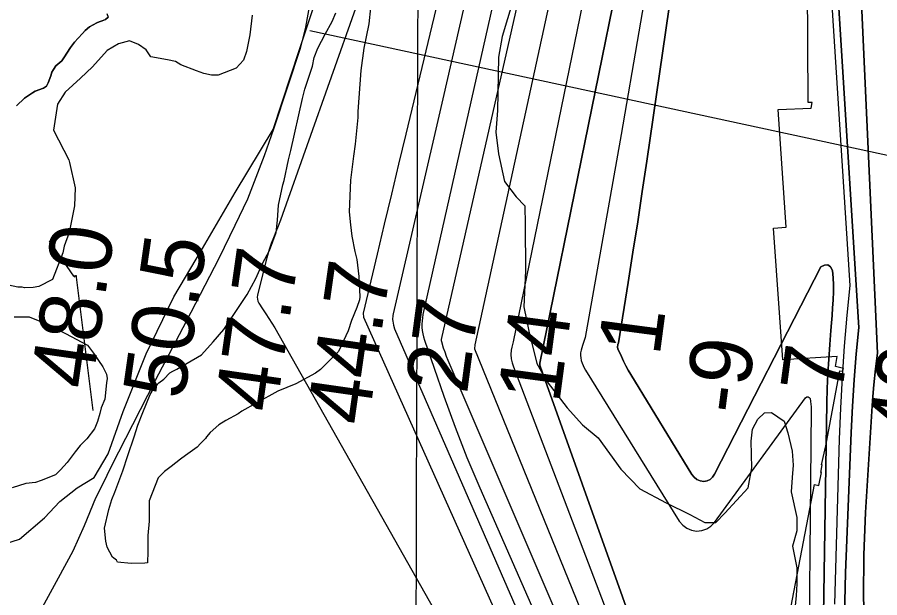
# Model space of a CAD drawing. Extents: x 3161665 to 3199565, y 885729 to 911164.
# Drawn here: x 3175931 to 3176859, y 902309 to 902934 of the extents above; entities that cross this region are included whole.
import ezdxf

# ---------------------------------------------------------------- set-up
doc = ezdxf.new("R2010")
doc.units = 0
for name, color, linetype in [('V-GRID-MAJR', 7, 'Continuous'), ('V-RIVR-EDGE', 7, 'Continuous'), ('V-RIVR-RANG', 7, 'Continuous'), ('V-ROAD-CNTR', 7, 'Continuous'), ('V-RRAP-RVMT', 7, 'Continuous'), ('V-SITE-VEGE', 7, 'Continuous'), ('V-TOPO-DPTH', 7, 'Continuous'), ('V-TOPO-MAJR', 7, 'Continuous'), ('V-TOPO-MINR', 7, 'Continuous'), ('V-TOPO-SHOR', 7, 'Continuous'), ('V-TOPO-WATR', 7, 'Continuous')]:
    doc.layers.add(name, color=color, linetype=linetype)

msp = doc.modelspace()

# ---------------------------------------------------------------- linework, layer by layer
at = {"layer": 'V-GRID-MAJR'}
msp.add_spline([(3176327.96, 891166.6), (3176345.58, 897226.3), (3176363.22, 903289.08), (3176380.86, 909351.9), (3176380.87, 909354.94)], degree=3, dxfattribs=at)
at = {"layer": 'V-RIVR-EDGE'}
for points in [[(3176464.52, 902951.54), (3176452.98, 902913.41), (3176449.11, 902891.01), (3176448.02, 902833.79), (3176446.05, 902810.43), (3176448.85, 902787.05), (3176455.46, 902757.47), (3176467.81, 902740.75), (3176477.33, 902731.19), (3176477.76, 902711.16), (3176478.11, 902661.09)], [(3176478.11, 902661.09), (3176476.11, 902622.46), (3176481.76, 902596.22), (3176490.26, 902561.39), (3176501.18, 902541.81), (3176523.05, 902513.62), (3176539.22, 902495.46), (3176556.35, 902481.59), (3176580.59, 902447.67), (3176601.04, 902426.64), (3176629.61, 902411.31), (3176654.86, 902398.84), (3176671.05, 902390.22), (3176682.97, 902390.19), (3176692.53, 902400.18), (3176717.88, 902427.78), (3176721.74, 902449.23), (3176720.86, 902477.84), (3176722.32, 902490.71), (3176728.07, 902501.67), (3176735.24, 902508.33), (3176742.87, 902508.78), (3176756.68, 902499.21), (3176760.46, 902486.8), (3176765.19, 902467.24), (3176766.1, 902451.98), (3176765.11, 902438.63), (3176764.12, 902423.37), (3176770.25, 902395.7), (3176770.22, 902381.39), (3176765.41, 902364.71), (3176770.12, 902341.33), (3176770.08, 902324.17), (3176769.57, 902311.29), (3176767.12, 902286.98)]]:
    msp.add_lwpolyline(points, dxfattribs=at)
at = {"layer": 'V-RIVR-RANG'}
msp.add_line((3176245.93, 902919.81), (3177399.43, 902671.11), dxfattribs=at)
at = {"layer": 'V-ROAD-CNTR'}
for points in [[(3175904.33, 902363.43), (3175933.05, 902372.4), (3175960.05, 902395.42), (3175976.74, 902412.92), (3175995.26, 902427.69), (3176013.74, 902438.69), (3176028.73, 902464.32), (3176044.77, 902509.59), (3176069.59, 902571.8), (3176099.46, 902633.25), (3176130.31, 902685.28), (3176165.36, 902745.47), (3176206.41, 902813.21), (3176234.81, 902899.52), (3176253.24, 902955.67), (3176280.92, 903040.71), (3176301.41, 903126.46), (3176320.34, 903204.24), (3176337.19, 903273.94), (3176363.77, 903362.97), (3176392.4, 903428.92), (3176406.42, 903463.96)], [(3176246.91, 902955.85), (3176240.97, 902923.48), (3176235.25, 902900.59), (3176222.16, 902860.12), (3176206.55, 902813.63), (3176196.68, 902784.96), (3176178.53, 902738.46), (3176164.95, 902710.01), (3176147.93, 902674.61), (3176112.72, 902606.59), (3176079.36, 902542.97), (3176054.73, 902495.3), (3176032.42, 902451.11), (3176022.12, 902430.42)], [(3176022.12, 902430.42), (3176015.16, 902416.41), (3176002.98, 902386.57), (3175990.64, 902359.56), (3175974.83, 902330.33), (3175951.12, 902287.06), (3175932.94, 902253.28), (3175912.67, 902225.04), (3175900.45, 902211.61), (3175880.37, 902199.32), (3175861.67, 902189.8), (3175840.21, 902177.96)]]:
    msp.add_lwpolyline(points, dxfattribs=at)
at = {"layer": 'V-RRAP-RVMT'}
for points in [[(3176755.27, 902565.42), (3176744.98, 902706.96), (3176758.63, 902708.27), (3176750.14, 902834.71), (3176785.72, 902836.36), (3176786.6, 902842.41), (3176782.49, 902842.27), (3176781.84, 902969.27)], [(3176813.53, 902568.9), (3176755.27, 902565.42)], [(3176760.66, 902281.69), (3176789.38, 902431.32), (3176793.72, 902430.12), (3176796.78, 902444.1), (3176796.05, 902444.25), (3176797.57, 902452.33), (3176796.8, 902452.53), (3176801.4, 902472.71), (3176816.62, 902553.68), (3176819.72, 902553.05), (3176820.39, 902555.97), (3176811.7, 902558.27), (3176813.53, 902568.9)]]:
    msp.add_lwpolyline(points, dxfattribs=at)
at = {"layer": 'V-SITE-VEGE'}
for p, q in [((3176183.81, 902936.52), (3176181.05, 902915.23)), ((3176008.49, 902923.66), (3176016.33, 902928.07)), ((3176016.33, 902928.07), (3176019.1, 902929.23)), ((3176019.1, 902929.23), (3176022.11, 902930.16)), ((3176022.11, 902930.16), (3176025.8, 902931.79)), ((3176025.8, 902931.79), (3176028.57, 902934.1)), ((3176001.11, 902916.48), (3176003.87, 902919.72)), ((3176003.87, 902919.72), (3176008.49, 902923.66)), ((3175992.58, 902907.45), (3175996.27, 902911.62)), ((3175996.27, 902911.62), (3176001.11, 902916.48)), ((3176051.5, 902908.87), (3176039.96, 902905.57)), ((3176061.38, 902904.75), (3176051.5, 902908.87)), ((3176181.05, 902915.23), (3176177.75, 902897.2)), ((3175980.83, 902890.32), (3175987.97, 902901.66)), ((3175987.97, 902901.66), (3175992.58, 902907.45)), ((3176039.96, 902905.57), (3176027.6, 902898.15)), ((3176069.62, 902898.98), (3176061.38, 902904.75)), ((3175978.75, 902887.31), (3175980.83, 902890.32)), ((3176027.6, 902898.15), (3176011.95, 902880.84)), ((3176074.57, 902891.56), (3176069.62, 902898.98)), ((3176092.69, 902888.26), (3176074.57, 902891.56)), ((3176177.75, 902897.2), (3176174.44, 902887.85)), ((3175969.76, 902878.05), (3175972.3, 902881.75)), ((3175972.3, 902881.75), (3175978.75, 902887.31)), ((3176011.95, 902880.84), (3175998.76, 902868.47)), ((3176101.03, 902886.35), (3176092.69, 902888.26)), ((3176107.04, 902883.03), (3176101.03, 902886.35)), ((3176123.74, 902876.39), (3176107.04, 902883.03)), ((3176174.44, 902887.85), (3176166.45, 902879.16)), ((3175967.01, 902871.11), (3175968.15, 902875.04)), ((3175968.15, 902875.04), (3175969.76, 902878.05)), ((3176131.76, 902873.74), (3176123.74, 902876.39)), ((3176139.77, 902871.75), (3176131.76, 902873.74)), ((3176144.34, 902871.77), (3176139.77, 902871.75)), ((3176147.11, 902871.77), (3176144.34, 902871.77)), ((3176166.45, 902879.16), (3176147.11, 902871.77)), ((3175962.41, 902860), (3175964.02, 902863.48)), ((3175964.02, 902863.48), (3175967.01, 902871.11)), ((3175998.76, 902868.47), (3175982.29, 902853.64)), ((3175947.17, 902852.81), (3175950.17, 902854.43)), ((3175950.17, 902854.43), (3175959.18, 902857.69)), ((3175959.18, 902857.69), (3175962.41, 902860)), ((3175982.29, 902853.64), (3175974.04, 902840.45)), ((3175929.87, 902838.67), (3175938.64, 902847.01)), ((3175938.64, 902847.01), (3175947.17, 902852.81)), ((3175974.04, 902840.45), (3175969.71, 902812.64)), ((3175969.71, 902812.64), (3175986.47, 902780.65)), ((3175986.47, 902780.65), (3175987.07, 902777.93)), ((3175987.07, 902777.93), (3175993.21, 902750.63)), ((3175993.21, 902750.63), (3175992.58, 902731.27)), ((3175992.58, 902731.27), (3175986.64, 902702.56)), ((3175986.64, 902702.56), (3175981.33, 902687.86)), ((3175981.33, 902687.86), (3175980.01, 902680.52)), ((3175980.01, 902680.52), (3175968.73, 902651.79)), ((3175968.73, 902651.79), (3175954.06, 902644.42)), ((3175931.37, 902643.7), (3175921.36, 902645.68)), ((3175936.05, 902643.71), (3175931.37, 902643.7)), ((3175938.72, 902643.05), (3175936.05, 902643.71)), ((3175948.06, 902643.07), (3175938.72, 902643.05)), ((3175954.06, 902644.42), (3175948.06, 902643.07))]:
    msp.add_line(p, q, dxfattribs=at)
for points in [[(3176311.14, 902944.22), (3176309.17, 902926.86), (3176303.89, 902900.82), (3176300.61, 902876.78), (3176297.37, 902832.73), (3176297.39, 902826.05), (3176294.78, 902797.35), (3176292.8, 902784.66), (3176289.52, 902758.63), (3176288.26, 902724.58), (3176289.63, 902710.57), (3176290.99, 902698.56), (3176294.37, 902681.88), (3176296.39, 902673.21), (3176298.43, 902655.19), (3176299.81, 902633.17), (3176299.15, 902629.83), (3176296.5, 902621.82), (3176290.53, 902607.79), (3176287.21, 902596.44), (3176276.58, 902574.39), (3176257.27, 902554.99), (3176251.94, 902550.97), (3176230.61, 902539.58), (3176211.27, 902531.53), (3176187.94, 902518.8), (3176172.61, 902510.08), (3176168.61, 902507.41), (3176155.28, 902500.04), (3176147.95, 902495.35), (3176138.62, 902487.32), (3176134.63, 902482.64), (3176133.3, 902480.63), (3176127.97, 902475.28), (3176124.64, 902471.27), (3176111.98, 902462.56), (3176106.65, 902458.55), (3176096.65, 902450.51), (3176089.33, 902445.16), (3176082.67, 902438.47), (3176072.71, 902413.76), (3176072.76, 902391.73), (3176071.46, 902376.38), (3176071.5, 902359.02), (3176070.86, 902347.01), (3176068.19, 902346.34), (3176053.51, 902346.3), (3176038.82, 902347.6), (3176037.48, 902349.6), (3176033.47, 902352.93), (3176027.44, 902363.6), (3176026.09, 902370.27), (3176024.72, 902384.28), (3176029.35, 902404.31), (3176032.66, 902415), (3176035.98, 902423.02), (3176044.61, 902445.73), (3176049.91, 902462.43), (3176056.54, 902482.46), (3176060.52, 902495.15), (3176065.83, 902508.51)], [(3176129.09, 902570.72), (3176141.74, 902584.77), (3176153.06, 902598.14), (3176178.34, 902635.57), (3176187.65, 902652.95), (3176194.95, 902668.98), (3176202.26, 902683.01), (3176209.56, 902702.38), (3176210.86, 902715.73), (3176212.16, 902731.76), (3176216.79, 902753.79), (3176218.11, 902758.47), (3176222.73, 902780.5), (3176225.38, 902790.52), (3176237.94, 902846.61), (3176240.58, 902856.63), (3176243.9, 902867.31), (3176248.54, 902881.34), (3176250.52, 902890.69), (3176254.5, 902900.71), (3176262.48, 902916.08), (3176269.79, 902929.44), (3176273.77, 902938.79)], [(3175927.44, 902611.66), (3175943.46, 902611.69), (3175956.82, 902606.38), (3175970.18, 902599.74), (3175982.88, 902593.76), (3176006.26, 902581.13), (3176012.96, 902572.47), (3176023, 902557.81), (3176027.02, 902549.81), (3176027.7, 902545.14), (3176027.04, 902540.46), (3176025.08, 902523.11), (3176021.1, 902513.75), (3176019.77, 902507.74), (3176017.12, 902499.06), (3176015.13, 902493.72), (3176013.8, 902491.04), (3176005.82, 902480.35), (3175998.49, 902472.99), (3175993.17, 902466.3), (3175984.52, 902454.94), (3175977.19, 902446.91), (3175971.87, 902441.57), (3175956.53, 902435.52), (3175950.53, 902433.51), (3175939.85, 902432.15), (3175925.18, 902427.44)], [(3176065.83, 902508.51), (3176073.79, 902527.89), (3176078.45, 902535.91), (3176080.44, 902537.25), (3176083.11, 902540.59), (3176088.44, 902544.6), (3176095.1, 902551.29), (3176098.43, 902553.3), (3176102.43, 902555.31), (3176129.09, 902570.72)]]:
    msp.add_lwpolyline(points, dxfattribs=at)
at = {"layer": 'V-TOPO-DPTH'}
for points in [[(3176707.95, 903933.96), (3176702.97, 903905.47), (3176693.49, 903852.47), (3176691.29, 903840.21), (3176689.1, 903827.94), (3176686.91, 903815.67), (3176684.71, 903803.4), (3176682.21, 903789.35), (3176681.27, 903784.1), (3176680.33, 903778.86), (3176679.39, 903773.62), (3176678.45, 903768.38), (3176672.09, 903732.99), (3176667.85, 903710.07), (3176663.48, 903687.18), (3176658.89, 903664.34), (3176654.16, 903641.52), (3176423.39, 902581.54), (3176423.12, 902577.37), (3176703.87, 901887.15)], [(3176761.64, 901808.77), (3176493.93, 902558.68), (3176493.46, 902559.75), (3176493.55, 902561.66), (3176590.49, 903037.25), (3176613.25, 903158.66), (3176635.49, 903280.17), (3176656.96, 903401.81), (3176677.93, 903523.55), (3176710.95, 903718.98), (3176715.06, 903743.06), (3176719.21, 903767.14), (3176723.42, 903791.2), (3176727.68, 903815.26), (3176740.13, 903884.99), (3176749, 903934.76)], [(3176761.64, 901808.77), (3176493.93, 902558.68), (3176493.46, 902559.75), (3176493.55, 902561.66), (3176590.49, 903037.25), (3176613.25, 903158.66), (3176635.49, 903280.17), (3176656.96, 903401.81), (3176677.93, 903523.55), (3176710.95, 903718.98), (3176715.06, 903743.06), (3176719.21, 903767.14), (3176723.42, 903791.2), (3176727.68, 903815.26), (3176740.13, 903884.99), (3176749, 903934.76)], [(3176809.69, 903935.95), (3176765.14, 903754.32), (3176764.92, 903753.32), (3176764.83, 903752.82), (3176764.75, 903752.31), (3176836.92, 902600.22), (3176834.17, 902571.99), (3176831.8, 902543.72), (3176829.99, 902515.42), (3176828.55, 902487.09), (3176822.41, 902336.23), (3176821.22, 902273.88)], [(3176821.22, 902273.88), (3176822.41, 902336.23), (3176828.55, 902487.09), (3176829.99, 902515.42), (3176831.8, 902543.72), (3176834.17, 902571.99), (3176836.92, 902600.22), (3176764.75, 903752.31), (3176764.83, 903752.82), (3176764.92, 903753.32), (3176765.14, 903754.32), (3176809.69, 903935.95)], [(3176853.33, 903936.81), (3176851.64, 903929.35), (3176837.87, 903866.3), (3176822.07, 903791.85), (3176817.03, 903765.87), (3176812.58, 903739.79), (3176809.04, 903713.58), (3176806.1, 903687.28), (3176857.09, 902572.72), (3176855.04, 902555.67), (3176853.23, 902538.59), (3176851.76, 902521.48), (3176850.52, 902504.34), (3176844.13, 902401.03), (3176842.37, 902355.36), (3176842.02, 902309.71), (3176843.8, 902264.09)], [(3176843.8, 902264.09), (3176842.02, 902309.71), (3176842.37, 902355.36), (3176844.13, 902401.03), (3176850.52, 902504.34), (3176851.76, 902521.48), (3176853.23, 902538.59), (3176855.04, 902555.67), (3176857.09, 902572.72), (3176806.1, 903687.28), (3176809.04, 903713.58), (3176812.58, 903739.79), (3176817.03, 903765.87), (3176822.07, 903791.85), (3176837.87, 903866.3), (3176851.64, 903929.35), (3176853.33, 903936.81)], [(3176798.62, 902267.84), (3176802.57, 902518.83), (3176802.98, 902534.58), (3176803.58, 902550.33), (3176804.49, 902566.07), (3176805.6, 902581.79), (3176806.82, 902596.86), (3176807.46, 902605.04), (3176808.08, 902613.23), (3176808.66, 902621.42), (3176809.23, 902629.61), (3176809.28, 902630.4), (3176809.58, 902638.19), (3176809.6, 902645.98), (3176809.19, 902653.76), (3176808.49, 902661.53), (3176806.29, 902665.34), (3176803.56, 902667.55), (3176800.06, 902667.37), (3176796.03, 902665.6), (3176681.54, 902442.35), (3176679.53, 902439.11), (3176677.02, 902436.61), (3176673.77, 902435.2), (3176670.01, 902434.54), (3176666.1, 902435.25), (3176662.56, 902436.62), (3176659.6, 902438.99), (3176657.02, 902442.02), (3176591.27, 902549.61), (3176588.54, 902554.3), (3176585.94, 902559.07), (3176583.55, 902563.94), (3176581.29, 902568.88), (3176577.62, 902577.39), (3176577.21, 902578.89), (3176577.48, 902581.75), (3176578.05, 902583.73), (3176588.54, 902648.46), (3176593.75, 902681.13), (3176598.85, 902713.82), (3176603.79, 902746.53), (3176608.62, 902779.26), (3176748.22, 903741.8)], [(3176748.22, 903741.8), (3176608.62, 902779.26), (3176603.79, 902746.53), (3176598.85, 902713.82), (3176593.75, 902681.13), (3176588.54, 902648.46), (3176578.05, 902583.73), (3176577.48, 902581.75), (3176577.21, 902578.89), (3176577.62, 902577.39), (3176581.29, 902568.88), (3176583.55, 902563.94), (3176585.94, 902559.07), (3176588.54, 902554.3), (3176591.27, 902549.61), (3176657.02, 902442.02), (3176659.6, 902438.99), (3176662.56, 902436.62), (3176666.1, 902435.25), (3176670.01, 902434.54), (3176673.77, 902435.2), (3176677.02, 902436.61), (3176679.53, 902439.11), (3176681.54, 902442.35), (3176796.03, 902665.6), (3176800.06, 902667.37), (3176803.56, 902667.55), (3176806.29, 902665.34), (3176808.49, 902661.53), (3176809.19, 902653.76), (3176809.6, 902645.98), (3176809.58, 902638.19), (3176809.28, 902630.4), (3176809.23, 902629.61), (3176808.66, 902621.42), (3176808.08, 902613.23), (3176807.46, 902605.04), (3176806.82, 902596.86), (3176805.6, 902581.79), (3176804.49, 902566.07), (3176803.58, 902550.33), (3176802.98, 902534.58), (3176802.57, 902518.83), (3176798.62, 902267.84)]]:
    msp.add_lwpolyline(points, dxfattribs=at)
at = {"layer": 'V-TOPO-MAJR'}
msp.add_lwpolyline([(3176629.03, 903932.41), (3176628.66, 903929.71), (3176613.13, 903835.12), (3176610.17, 903818.11), (3176607.01, 903801.14), (3176603.53, 903784.23), (3176599.84, 903767.36), (3176496.99, 903317.25), (3176470.05, 903199.5), (3176443.06, 903081.76), (3176415.99, 902964.03), (3176388.88, 902846.32), (3176335.5, 902614.93), (3176335.15, 902612.92), (3176334.92, 902608.86), (3176335.05, 902606.82), (3176335.77, 902602.79), (3176337, 902598.88), (3176663.2, 901850.83)], dxfattribs=at)
at = {"layer": 'V-TOPO-MINR'}
for points in [[(3176602.06, 903931.88), (3176602.13, 903929.3), (3176601.67, 903904.68), (3176599.63, 903880.13), (3176596.55, 903855.65), (3176591.13, 903821.51), (3176589.87, 903814.15), (3176588.5, 903806.81), (3176586.96, 903799.5), (3176585.3, 903792.21), (3176349.07, 902808.09), (3176341.34, 902775.84), (3176333.64, 902743.58), (3176325.97, 902711.32), (3176318.32, 902679.06), (3176303.3, 902615.56), (3176303.15, 902614.51), (3176303.41, 902612.41), (3176303.74, 902611.4), (3176649.64, 901838.72)], [(3176678.52, 903933.38), (3176665.42, 903850.65), (3176660.17, 903818.59), (3176654.68, 903786.58), (3176648.84, 903754.63), (3176642.77, 903722.72), (3176636.41, 903690.87), (3176629.91, 903659.05), (3176623.17, 903627.27), (3176616.29, 903595.53), (3176387.24, 902587.27), (3176387.24, 902586.18), (3176387.42, 902585.06), (3176389.51, 902578.31), (3176391.01, 902573.83), (3176392.65, 902569.41), (3176394.48, 902565.06), (3176690.32, 901875.04)], [(3176707.95, 903933.96), (3176702.97, 903905.47), (3176693.49, 903852.47), (3176691.29, 903840.21), (3176689.1, 903827.94), (3176686.91, 903815.67), (3176684.71, 903803.4), (3176682.21, 903789.35), (3176681.27, 903784.1), (3176680.33, 903778.86), (3176679.39, 903773.62), (3176678.45, 903768.38), (3176672.09, 903732.99), (3176667.85, 903710.07), (3176663.48, 903687.18), (3176658.89, 903664.34), (3176654.16, 903641.52), (3176423.39, 902581.54), (3176423.12, 902577.37), (3176703.87, 901887.15)], [(3176728.49, 903934.36), (3176725.11, 903915.39), (3176718.77, 903879.79), (3176712.42, 903844.2), (3176711.86, 903841.04), (3176705.8, 903807.02), (3176699.77, 903773), (3176693.78, 903738.97), (3176687.81, 903704.94), (3176675.38, 903633.9), (3176662.94, 903564.4), (3176650.14, 903494.96), (3176636.78, 903425.63), (3176623.07, 903356.37), (3176464.62, 902584.7), (3176463.87, 902581.86), (3176463.27, 902578.97), (3176462.72, 902575.6), (3176462.39, 902571.04), (3176462.56, 902566.55), (3176463.51, 902562.15), (3176464.97, 902557.82), (3176744.78, 901824.12)], [(3176798.6, 903935.73), (3176759.59, 903763.81), (3176758.71, 903759.64), (3176757.89, 903755.46), (3176757.18, 903751.26), (3176756.54, 903747.05), (3176827.15, 902645.47), (3176824.13, 902613.57), (3176821.3, 902580.2), (3176818.91, 902546.81), (3176817.18, 902513.37), (3176815.89, 902479.9), (3176810.78, 902302.46)], [(3176809.69, 903935.95), (3176765.14, 903754.32), (3176764.92, 903753.32), (3176764.83, 903752.82), (3176764.75, 903752.31), (3176836.92, 902600.22), (3176834.17, 902571.99), (3176831.8, 902543.72), (3176829.99, 902515.42), (3176828.55, 902487.09), (3176822.41, 902336.23), (3176821.22, 902273.88)], [(3176843.8, 902264.09), (3176842.02, 902309.71), (3176842.37, 902355.36), (3176844.13, 902401.03), (3176850.52, 902504.34), (3176851.76, 902521.48), (3176853.23, 902538.59), (3176855.04, 902555.67), (3176857.09, 902572.72), (3176806.1, 903687.28), (3176809.04, 903713.58), (3176812.58, 903739.79), (3176817.03, 903765.87), (3176822.07, 903791.85), (3176837.87, 903866.3), (3176851.64, 903929.35), (3176853.33, 903936.81)], [(3176617.14, 903738.62), (3176585.09, 903589.09), (3176562.92, 903486.45), (3176540.53, 903383.85), (3176517.82, 903281.33), (3176494.9, 903178.85), (3176367.64, 902614.18), (3176367.02, 902610.74), (3176366.59, 902607.28), (3176366.46, 902603.8), (3176366.53, 902600.3), (3176366.89, 902596.82), (3176367.43, 902593.38), (3176368.25, 902589.99), (3176369.26, 902586.64), (3176390.11, 902526.34), (3176402.21, 902493.08), (3176415.03, 902460.12), (3176428.91, 902427.58), (3176676.76, 901862.94)], [(3176748.22, 903741.8), (3176608.62, 902779.26), (3176603.79, 902746.53), (3176598.85, 902713.82), (3176593.75, 902681.13), (3176588.54, 902648.46), (3176578.05, 902583.73), (3176577.48, 902581.75), (3176577.21, 902578.89), (3176577.62, 902577.39), (3176581.29, 902568.88), (3176583.55, 902563.94), (3176585.94, 902559.07), (3176588.54, 902554.3), (3176591.27, 902549.61), (3176657.02, 902442.02), (3176659.6, 902438.99), (3176662.56, 902436.62), (3176666.1, 902435.25), (3176670.01, 902434.54), (3176673.77, 902435.2), (3176677.02, 902436.61), (3176679.53, 902439.11), (3176681.54, 902442.35), (3176796.03, 902665.6), (3176800.06, 902667.37), (3176803.56, 902667.55), (3176806.29, 902665.34), (3176808.49, 902661.53), (3176809.19, 902653.76), (3176809.6, 902645.98), (3176809.58, 902638.19), (3176809.28, 902630.4), (3176809.23, 902629.61), (3176808.66, 902621.42), (3176808.08, 902613.23), (3176807.46, 902605.04), (3176806.82, 902596.86), (3176805.6, 902581.79), (3176804.49, 902566.07), (3176803.58, 902550.33), (3176802.98, 902534.58), (3176802.57, 902518.83), (3176798.62, 902267.84)], [(3176619.22, 903028.99), (3176600.23, 902918.49), (3176580.9, 902808.06), (3176542.13, 902589.56), (3176541.89, 902588.43), (3176540.88, 902585.12), (3176539.74, 902581.84), (3176539.4, 902580.74), (3176537.95, 902575.69), (3176537.41, 902572.93), (3176537.18, 902570.16), (3176537.43, 902567.4), (3176538, 902564.64), (3176538.93, 902561.93), (3176540, 902559.28), (3176541.27, 902556.72), (3176542.68, 902554.23), (3176643.6, 902391.8), (3176647.31, 902387.47), (3176651.57, 902384.07), (3176656.64, 902382.07), (3176662.24, 902381.01), (3176667.92, 902381.68), (3176673.12, 902383.31), (3176677.62, 902386.39), (3176681.65, 902390.44), (3176779.63, 902524.62), (3176781.05, 902525.44), (3176782.34, 902525.65), (3176783.43, 902524.93), (3176784.38, 902523.59), (3176784.9, 902520.65), (3176785.28, 902517.7), (3176785.48, 902514.73), (3176785.55, 902511.75), (3176782.56, 902164.45)], [(3176294.87, 902943.53), (3176216.4, 902721.92), (3176214.09, 902715.58), (3176211.72, 902709.26), (3176209.24, 902702.99), (3176206.69, 902696.74), (3176204.25, 902690.46), (3176202, 902684.12), (3176200.05, 902677.68), (3176198.3, 902671.17), (3176189.5, 902635.07), (3176189.24, 902632.78), (3176189.97, 902628.41), (3176190.97, 902626.33), (3176194.96, 902620.16), (3176198.26, 902615.04), (3176201.54, 902609.92), (3176204.82, 902604.79), (3176208.09, 902599.66), (3176632.12, 901850.48)], [(3176012.43, 902510.84), (3175994.49, 902654.39), (3175994.46, 902654.93), (3175994.47, 902655.9), (3175994.38, 902656.09), (3175994.3, 902656.11), (3175994.11, 902656.08), (3175993.75, 902655.89), (3175992.07, 902654.21), (3175992.03, 902654.2), (3175992, 902654.21), (3175991.99, 902654.23), (3175991.99, 902654.27), (3175992.73, 902655.24), (3175992.98, 902655.57), (3175992.94, 902655.65), (3175992.81, 902655.59), (3175992.61, 902655.5), (3175992.16, 902655.25), (3175992.07, 902655.21), (3175991.9, 902655.19), (3175991.82, 902655.23), (3175991.76, 902655.29), (3175965.42, 902693.52)]]:
    msp.add_lwpolyline(points, dxfattribs=at)
at = {"layer": 'V-TOPO-SHOR'}
msp.add_lwpolyline([(3176027.4, 902938.26), (3176028.57, 902934.1), (3176025.8, 902931.79), (3176022.11, 902930.16), (3176019.1, 902929.23), (3176016.33, 902928.07), (3176008.49, 902923.66), (3176003.87, 902919.72), (3176001.11, 902916.48), (3175996.27, 902911.62), (3175992.58, 902907.45), (3175987.97, 902901.66), (3175980.83, 902890.32), (3175978.75, 902887.31), (3175972.3, 902881.75), (3175969.76, 902878.05), (3175968.15, 902875.04), (3175967.01, 902871.11), (3175964.02, 902863.48), (3175962.41, 902860.01), (3175959.18, 902857.69), (3175950.17, 902854.43), (3175947.17, 902852.81), (3175938.64, 902847.01), (3175929.87, 902838.67)], dxfattribs=at)
at = {"layer": 'V-TOPO-WATR'}
msp.add_lwpolyline([(3176749, 903934.76), (3176740.13, 903884.99), (3176727.68, 903815.26), (3176723.42, 903791.2), (3176719.21, 903767.14), (3176715.06, 903743.06), (3176710.95, 903718.98), (3176677.93, 903523.55), (3176656.96, 903401.81), (3176635.49, 903280.17), (3176613.25, 903158.66), (3176590.49, 903037.25), (3176493.55, 902561.66), (3176493.46, 902559.75), (3176493.93, 902558.68), (3176761.64, 901808.77)], dxfattribs=at)

# ---------------------------------------------------------------- texts
at = {"layer": 'V-RIVR-RANG'}
for s, rotation, p in [('48.0', 81.83833, (3176010.98, 902532.49)), ('50.5', 81.83833, (3176110.42, 902521.41)), ('47.7', 81.83833, (3176209.44, 902507.46)), ('44.7', 81.83833, (3176308.46, 902493.5)), ('27', 82.43611, (3176414.95, 902527.6)), ('14', 82.43611, (3176514.32, 902517.32)), ('1', 82.43611, (3176622.37, 902568.43)), ('-9', 82.43611, (3176714.76, 902505.34)), ('7', 82.43611, (3176818.57, 902526.67)), ('-40', 82.43611, (3176908.89, 902447.88))]:
    msp.add_text(s, height=67, rotation=rotation, dxfattribs=at).set_placement(p)

doc.saveas('drawing.dxf')
